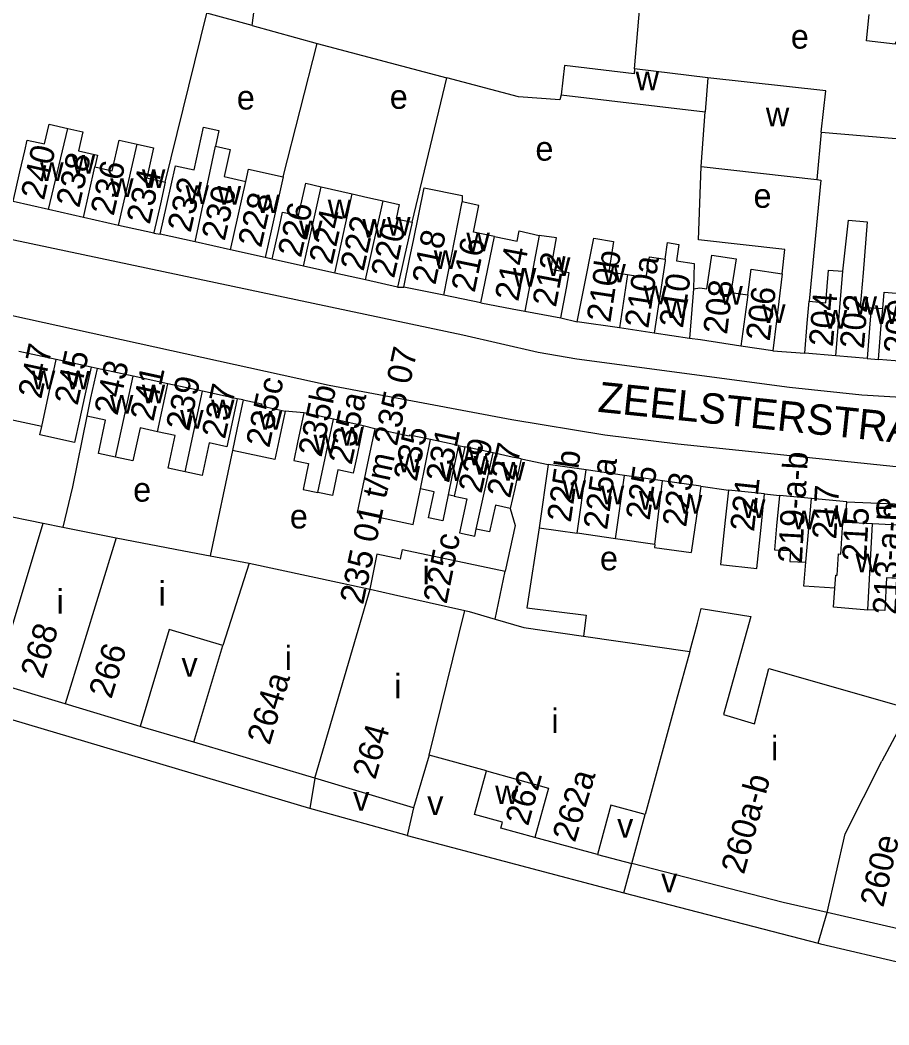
# Model space of a CAD drawing. Extents: x 157569 to 159501, y 382907 to 384670.
# Drawn here: x 158235 to 158378.5, y 383079.5 to 383245.4 of the extents above; entities that cross this region are included whole.
import ezdxf

# ---------------------------------------------------------------- set-up
doc = ezdxf.new("R2010")
doc.units = 0
for name, color, linetype in [('BLT_Basislijn', 7, 'Continuous'), ('BLT_Bebouwing', 7, 'Continuous'), ('BLT_Centroide', 7, 'Continuous'), ('BLT_Huisnummer', 7, 'Continuous'), ('BLT_Huisnummer_ tussenligend', 7, 'Continuous'), ('BLT_Huisnummer_reeks', 7, 'Continuous'), ('BLT_Onderdoorgang_en_onderverdeling', 7, 'Continuous'), ('BLT_Onderverdeling_panden', 7, 'Continuous'), ('BLT_Straatnaam', 7, 'Continuous')]:
    doc.layers.add(name, color=color, linetype=linetype)

msp = doc.modelspace()

# ---------------------------------------------------------------- linework, layer by layer
at = {"layer": 'BLT_Basislijn'}
for p, q in [((158273.35, 383244.51), (158275.23, 383258.54)), ((158259.02, 383218.65), (158265.89, 383246.54)), ((158273.35, 383244.51), (158265.89, 383246.54)), ((158336.5, 383237.34), (158337.36, 383247.64)), ((158273.35, 383244.51), (158284.09, 383241.56)), ((158278.49, 383219.54), (158284.09, 383241.56)), ((158284.09, 383241.56), (158305.5, 383235.89)), ((158299.75, 383212.02), (158305.5, 383235.89)), ((158367.29, 383226.88), (158433.59, 383221.41)), ((158257.1, 383210.2), (158258.17, 383210.08)), ((158276.65, 383205.94), (158275.51, 383206.2)), ((158297.36, 383201.32), (158298.41, 383201.33)), ((158324.32, 383196.23), (158327.02, 383195.61)), ((158359.32, 383190.8), (158364.59, 383190.4)), ((158247.75, 383187.89), (158246.75, 383188.1)), ((158271.89, 383182.69), (158270.87, 383182.88)), ((158281.9, 383180.53), (158278.8, 383180.85)), ((158293.61, 383177.89), (158291.71, 383178.43)), ((158270.11, 383174.34), (158266.4, 383156.96)), ((158317.75, 383172.94), (158322.22, 383172.03)), ((158347.41, 383168.44), (158352.01, 383167.81)), ((158357.97, 383167.16), (158360.4, 383166.88)), ((158320.73, 383161.55), (158318.7, 383148.34)), ((158318.7, 383148.34), (158328.48, 383147.14)), ((158328.48, 383147.14), (158328.06, 383143.68)), ((158282.87, 383115.21), (158217.62, 383134.66)), ((158263.75, 383126.19), (158254.86, 383128.76)), ((158283.73, 383120.2), (158282.87, 383115.21)), ((158299.97, 383115.32), (158298.95, 383110.78)), ((158298.95, 383110.78), (158334.7, 383101.3)), ((158330.35, 383107.62), (158336.03, 383106.12)), ((158334.7, 383101.3), (158336.03, 383106.12)), ((158334.7, 383101.3), (158366.78, 383093)), ((158366.78, 383093), (158368.28, 383098.02))]:
    msp.add_line(p, q, dxfattribs=at)
for points in [[(158324.36, 383233.08), (158324.15, 383232.27), (158317.32, 383232.73), (158305.5, 383235.89)], [(158135.77, 383231.67), (158137.79, 383229.1), (158140.67, 383227.08), (158144.24, 383226.07), (158171.27, 383222.4), (158308.16, 383193.45), (158320.58, 383190.57), (158326.95, 383189.46), (158362.07, 383184.81), (158374.02, 383183.51), (158481.99, 383177.07), (158508.03, 383174.16), (158540.49, 383169.52), (158542.23, 383169.64), (158543.74, 383170.33), (158545.24, 383172.5), (158545.62, 383175.03)], [(158360.85, 383203.5), (158361.31, 383207.55), (158347.06, 383209.11), (158347.48, 383221.26)], [(158366.59, 383219.07), (158367.26, 383219), (158365.3, 383198.97)], [(158136.23, 383207.98), (158138.34, 383210.7), (158142.33, 383213.13), (158148.56, 383213.38), (158153.24, 383212.69), (158183.67, 383207.66), (158286.08, 383185.1), (158316.24, 383179.46), (158331.59, 383176.95), (158343.62, 383175.44), (158386.57, 383170.97), (158477.11, 383166.26), (158514.99, 383162.58), (158552.21, 383155.31), (158614.72, 383140.3), (158637.24, 383136.07), (158653.85, 383134.55), (158675.54, 383133.02), (158693.44, 383133.82), (158697.11, 383133.9), (158699.66, 383132.24), (158700.59, 383130.97), (158702.07, 383127.4)], [(158246.04, 383180.02), (158243.7, 383168.32), (158242.12, 383161.68)], [(158371.53, 383165.87), (158382.06, 383165.41), (158382.17, 383165.41)], [(158315.96, 383164.75), (158316.78, 383161.96), (158315.12, 383154.43)], [(158298.95, 383110.78), (158283.47, 383115.03), (158282.87, 383115.21)], [(158366.78, 383093), (158367.2, 383092.89), (158423.75, 383079.67), (158424.54, 383079.48)]]:
    msp.add_lwpolyline(points, dxfattribs=at)
at = {"layer": 'BLT_Bebouwing'}
for p, q in [((158348.58, 383235.9), (158336.5, 383237.34)), ((158324.36, 383233.08), (158348.15, 383230.24)), ((158347.48, 383221.26), (158348.15, 383230.24)), ((158367.29, 383226.88), (158366.59, 383219.08)), ((158347.48, 383221.26), (158366.59, 383219.07)), ((158239.71, 383214.14), (158233.91, 383215.45)), ((158245.51, 383212.82), (158239.71, 383214.14)), ((158251.31, 383211.51), (158245.51, 383212.82)), ((158257.1, 383210.2), (158251.31, 383211.51)), ((158263.95, 383208.79), (158258.17, 383210.08)), ((158269.8, 383207.48), (158263.95, 383208.79)), ((158275.51, 383206.2), (158269.8, 383207.48)), ((158281.83, 383204.79), (158276.65, 383205.94)), ((158287.01, 383203.63), (158281.83, 383204.79)), ((158292.07, 383202.5), (158287.01, 383203.63)), ((158297.36, 383201.32), (158292.07, 383202.5)), ((158305.02, 383199.97), (158298.41, 383201.33)), ((158311.13, 383198.72), (158305.02, 383199.97)), ((158318.4, 383197.35), (158324.32, 383196.23)), ((158375.57, 383197.92), (158377.46, 383197.76)), ((158334.02, 383194.57), (158327.02, 383195.61)), ((158339.74, 383193.7), (158334.02, 383194.57)), ((158345.54, 383192.82), (158339.74, 383193.7)), ((158241.01, 383189.34), (158234.85, 383190.68)), ((158359.32, 383190.8), (158354.03, 383191.59)), ((158369.73, 383189.97), (158364.59, 383190.4)), ((158246.75, 383188.1), (158241.01, 383189.34)), ((158374.87, 383189.54), (158369.73, 383189.97)), ((158374.87, 383189.54), (158376.76, 383189.39)), ((158382.33, 383188.92), (158376.76, 383189.39)), ((158253.72, 383186.6), (158247.75, 383187.89)), ((158259.46, 383185.35), (158253.72, 383186.6)), ((158265.18, 383184.11), (158259.46, 383185.35)), ((158270.87, 383182.88), (158265.18, 383184.11)), ((158286.76, 383179.49), (158281.9, 383180.53)), ((158238.62, 383178.3), (158232.45, 383179.62)), ((158291.71, 383178.43), (158286.76, 383179.49)), ((158307.44, 383175.14), (158302.8, 383176.13)), ((158307.44, 383175.14), (158308.45, 383174.93)), ((158313.13, 383173.93), (158308.45, 383174.93)), ((158322.22, 383172.03), (158320.73, 383161.55)), ((158328.52, 383171.13), (158322.22, 383172.03)), ((158334.82, 383170.23), (158328.52, 383171.13)), ((158341.11, 383169.34), (158334.82, 383170.23)), ((158347.41, 383168.44), (158341.11, 383169.34)), ((158306.71, 383166.79), (158305.74, 383167)), ((158357.97, 383167.16), (158352.01, 383167.81)), ((158365.71, 383166.4), (158360.4, 383166.88)), ((158371.53, 383165.87), (158365.71, 383166.4)), ((158371.34, 383162.46), (158371.53, 383165.87)), ((158226.46, 383164.84), (158238.84, 383162.35)), ((158238.84, 383162.35), (158242.12, 383161.68)), ((158375.76, 383162.22), (158371.34, 383162.46)), ((158382.03, 383161.87), (158375.76, 383162.22)), ((158242.12, 383161.68), (158250.89, 383159.92)), ((158320.73, 383161.55), (158327.03, 383160.66)), ((158333.33, 383159.76), (158327.03, 383160.66)), ((158266.4, 383156.96), (158272.88, 383155.73)), ((158313.47, 383146.5), (158315.12, 383154.43)), ((158345.6, 383141.16), (158346.86, 383145.85)), ((158259.67, 383144.78), (158254.86, 383128.76)), ((158268.53, 383142.12), (158259.67, 383144.78)), ((158263.75, 383126.19), (158268.53, 383142.12)), ((158242.48, 383132.48), (158230.91, 383135.95)), ((158254.86, 383128.76), (158242.48, 383132.48)), ((158351.16, 383130.73), (158356.28, 383129.22)), ((158283.73, 383120.2), (158263.75, 383126.19)), ((158302.58, 383124.02), (158299.97, 383115.32)), ((158312.03, 383121.43), (158302.58, 383124.02)), ((158299.97, 383115.32), (158283.73, 383120.2)), ((158332.58, 383115.76), (158330.35, 383107.62)), ((158338.24, 383114.21), (158332.58, 383115.76)), ((158336.03, 383106.12), (158338.24, 383114.21)), ((158330.35, 383107.62), (158320.05, 383110.44)), ((158382.13, 383094.84), (158368.28, 383098.02))]:
    msp.add_line(p, q, dxfattribs=at)
for points in [[(158379.58, 383241.8), (158379.53, 383241.43), (158374.76, 383242.01), (158375.25, 383246.36)], [(158336.5, 383237.34), (158336.41, 383236.53), (158324.93, 383237.89), (158324.36, 383233.08)], [(158367.29, 383226.88), (158368.06, 383233.74), (158348.58, 383235.9)], [(158233.91, 383215.45), (158235.02, 383220.33), (158235.81, 383223.81), (158236.21, 383225.61), (158239.09, 383224.96), (158239.83, 383228.23), (158242.94, 383227.52)], [(158242.94, 383227.52), (158245.41, 383226.96), (158244.7, 383223.83), (158247.84, 383223.12), (158247.4, 383221.18)], [(158258.17, 383210.08), (158259.26, 383214.96), (158260.69, 383221.37), (158263.77, 383220.68), (158265.35, 383227.74), (158267.87, 383227.17), (158267.29, 383224.58)], [(158247.4, 383221.18), (158250.24, 383220.54), (158251.39, 383225.61), (158254.35, 383224.94)], [(158254.35, 383224.94), (158257.08, 383224.32), (158255.95, 383219.35), (158259.02, 383218.65)], [(158267.29, 383224.58), (158269.75, 383224.03), (158268.75, 383219.57), (158272.31, 383218.77)], [(158272.31, 383218.77), (158272.77, 383220.82), (158278.49, 383219.54)], [(158259.02, 383218.65), (158258.21, 383215.08), (158257.13, 383210.33), (158257.1, 383210.2)], [(158278.49, 383219.54), (158276.6, 383211.08), (158275.51, 383206.2)], [(158276.65, 383205.94), (158277.74, 383210.82), (158278.39, 383213.72), (158281.01, 383213.14), (158282.21, 383218.48), (158282.21, 383218.48), (158284.75, 383217.88)], [(158284.75, 383217.88), (158289.87, 383216.71)], [(158289.87, 383216.71), (158292.46, 383216.12), (158295, 383215.57)], [(158298.41, 383201.33), (158299.41, 383206.23), (158299.99, 383209.02), (158301.77, 383217.73), (158308.05, 383216.42), (158308.01, 383215.4)], [(158295, 383215.57), (158297.64, 383214.98), (158297.11, 383212.61), (158299.75, 383212.02)], [(158313.37, 383209.65), (158309.89, 383210.37), (158310.8, 383214.82), (158308.01, 383215.4)], [(158299.75, 383212.02), (158298.45, 383206.2), (158297.4, 383201.53), (158297.36, 383201.32)], [(158370.9, 383203.93), (158371.8, 383212.38), (158374.91, 383212.12), (158374.21, 383203.66), (158373.74, 383198.07), (158375.57, 383197.92)], [(158313.37, 383209.65), (158317.12, 383208.92), (158317.43, 383210.63), (158320.76, 383209.85)], [(158325.72, 383203.66), (158322.64, 383204.24), (158323.62, 383209.46), (158320.76, 383209.85)], [(158327.02, 383195.61), (158328, 383200.52), (158329.75, 383209.38), (158333.02, 383208.85), (158332.27, 383203.85), (158335.35, 383203.39)], [(158341.52, 383205.94), (158341.93, 383208.66), (158343.81, 383208.38), (158343.4, 383205.66), (158346.32, 383205.22), (158346.23, 383201.05)], [(158335.35, 383203.39), (158338.43, 383202.93), (158338.94, 383206.33), (158341.52, 383205.94)], [(158346.23, 383201.05), (158347.27, 383201.21), (158348.4, 383201.04), (158349.24, 383206.59), (158353.24, 383205.99), (158352.4, 383200.41), (158355.18, 383200.03)], [(158324.32, 383196.23), (158325.24, 383201.15), (158325.72, 383203.66)], [(158355.18, 383200.03), (158355.75, 383204.27), (158360.85, 383203.5)], [(158360.85, 383203.5), (158359.92, 383195.76), (158359.32, 383190.8)], [(158365.3, 383198.97), (158368.06, 383198.74), (158368.52, 383204.13), (158370.9, 383203.93)], [(158377.68, 383200.5), (158380.35, 383200.28), (158380.59, 383203.11), (158383.5, 383202.86)], [(158377.46, 383197.76), (158377.68, 383200.5)], [(158311.13, 383198.72), (158316.29, 383197.74), (158318.4, 383197.35)], [(158364.59, 383190.4), (158365, 383195.39), (158365.3, 383198.97)], [(158354.03, 383191.59), (158347.35, 383192.6), (158345.54, 383192.82)], [(158246.75, 383188.1), (158245.69, 383183.21), (158244.86, 383179.38), (158244.05, 383175.65), (158238.31, 383176.91), (158238.62, 383178.3)], [(158247.75, 383187.89), (158246.69, 383183.01), (158246.04, 383180.02)], [(158270.87, 383182.88), (158269.81, 383177.99), (158269.15, 383174.95), (158266.26, 383175.58), (158265.09, 383170.19), (158262.29, 383170.8)], [(158271.89, 383182.69), (158270.85, 383177.8), (158270.11, 383174.34)], [(158271.89, 383182.69), (158274.93, 383182.04), (158274.85, 383181.69), (158278.8, 383180.85)], [(158278.8, 383180.85), (158277.75, 383175.96), (158277.1, 383172.86), (158270.11, 383174.34)], [(158281.9, 383180.53), (158280.86, 383175.64), (158280.23, 383172.7), (158282.67, 383172.18), (158281.76, 383167.91), (158284.18, 383167.39)], [(158250.82, 383173.24), (158247.99, 383173.86), (158249.17, 383179.34), (158246.04, 383180.02)], [(158257.75, 383177.43), (158254.84, 383178.06), (158253.66, 383172.63), (158250.82, 383173.24)], [(158262.29, 383170.8), (158259.49, 383171.41), (158260.66, 383176.8), (158257.75, 383177.43)], [(158291.71, 383178.43), (158290.67, 383173.54), (158290.04, 383170.61), (158287.51, 383171.15), (158286.6, 383166.88), (158284.18, 383167.39)], [(158293.61, 383177.89), (158292.57, 383172.99), (158290.68, 383164.12), (158299.94, 383162.14), (158301.13, 383167.98)], [(158302.8, 383176.13), (158299.32, 383176.87), (158299.28, 383176.68), (158293.61, 383177.89)], [(158317.75, 383172.94), (158316.27, 383173.26), (158313.13, 383173.93)], [(158317.75, 383172.94), (158316.7, 383168.05), (158315.96, 383164.75)], [(158305.74, 383167), (158304.85, 383162.7), (158302.48, 383163.21), (158303.4, 383167.5), (158301.13, 383167.98)], [(158347.41, 383168.44), (158346.71, 383163.49), (158345.85, 383157.48)], [(158352.01, 383167.81), (158351.47, 383162.84), (158350.68, 383155.51), (158356.69, 383154.86), (158357.44, 383162.19), (158357.97, 383167.16)], [(158360.4, 383166.88), (158359.95, 383161.9), (158359.58, 383157.94), (158362.23, 383157.8), (158362.13, 383156.02), (158364.79, 383155.87)], [(158306.71, 383166.79), (158308.8, 383166.33), (158307.57, 383160.74), (158310.12, 383160.18), (158310.36, 383161.36)], [(158315.96, 383164.75), (158313.53, 383165.29), (158312.56, 383160.88), (158310.36, 383161.36)], [(158250.89, 383159.92), (158262.07, 383157.78), (158266.4, 383156.96)], [(158339.83, 383158.84), (158333.33, 383159.76)], [(158339.83, 383158.84), (158339.76, 383158.34), (158345.85, 383157.48)], [(158297.85, 383156.41), (158293.95, 383157.2), (158292.81, 383151.45)], [(158297.85, 383156.41), (158298.17, 383158.01), (158315.12, 383154.43)], [(158272.88, 383155.73), (158292.56, 383151.51), (158292.81, 383151.45)], [(158369.58, 383151.58), (158364.45, 383151.94), (158364.79, 383155.87)], [(158381.55, 383153.1), (158378.09, 383153.29), (158377.79, 383147.92), (158375.02, 383148.04)], [(158375.02, 383148.04), (158375.02, 383147.95), (158369.36, 383148.44), (158369.58, 383151.58)], [(158346.86, 383145.85), (158347.51, 383148.25), (158355.69, 383146.92), (158351.16, 383130.73)], [(158313.47, 383146.5), (158318.2, 383145.1), (158328.06, 383143.68)], [(158328.06, 383143.68), (158345.6, 383141.16)], [(158356.28, 383129.22), (158358.67, 383138.34), (158380.05, 383132.21)], [(158320.05, 383110.44), (158314.41, 383111.99), (158314.68, 383112.95), (158310.05, 383114.22), (158312.03, 383121.43)], [(158368.28, 383098.02), (158361, 383099.68), (158336.03, 383106.12)]]:
    msp.add_lwpolyline(points, dxfattribs=at)
at = {"layer": 'BLT_Onderdoorgang_en_onderverdeling'}
for points in [[(158375.57, 383197.92), (158375.29, 383194.53), (158374.87, 383189.54)], [(158376.76, 383189.39), (158377.17, 383194.37), (158377.46, 383197.76)], [(158307.44, 383175.14), (158306.4, 383170.25), (158305.74, 383167)], [(158308.45, 383174.93), (158307.4, 383170.04), (158306.71, 383166.79)]]:
    msp.add_lwpolyline(points, dxfattribs=at)
at = {"layer": 'BLT_Onderverdeling_panden'}
for p, q in [((158348.58, 383235.9), (158348.15, 383230.24)), ((158239.71, 383214.14), (158242.94, 383227.52)), ((158251.31, 383211.51), (158254.35, 383224.94)), ((158263.95, 383208.79), (158267.29, 383224.58)), ((158245.51, 383212.82), (158247.4, 383221.18)), ((158269.8, 383207.48), (158272.31, 383218.77)), ((158281.83, 383204.79), (158284.75, 383217.88)), ((158287.01, 383203.63), (158289.87, 383216.71)), ((158292.07, 383202.5), (158295, 383215.57)), ((158305.02, 383199.97), (158308.01, 383215.4)), ((158320.76, 383209.85), (158318.4, 383197.35)), ((158335.35, 383203.39), (158334.02, 383194.57)), ((158369.73, 383189.97), (158370.9, 383203.93)), ((158346.23, 383201.05), (158345.54, 383192.82)), ((158355.18, 383200.03), (158354.03, 383191.59)), ((158238.62, 383178.3), (158241.01, 383189.34)), ((158250.82, 383173.24), (158253.72, 383186.6)), ((158257.75, 383177.43), (158259.46, 383185.35)), ((158262.29, 383170.8), (158265.18, 383184.11)), ((158284.18, 383167.39), (158286.76, 383179.49)), ((158301.13, 383167.98), (158302.8, 383176.13)), ((158310.36, 383161.36), (158313.13, 383173.93)), ((158327.03, 383160.66), (158328.52, 383171.13)), ((158333.33, 383159.76), (158334.82, 383170.23)), ((158339.83, 383158.84), (158341.11, 383169.34)), ((158364.79, 383155.87), (158365.71, 383166.4)), ((158230.91, 383135.95), (158238.84, 383162.35)), ((158375.02, 383148.04), (158375.76, 383162.22)), ((158250.89, 383159.92), (158242.48, 383132.48)), ((158272.88, 383155.73), (158268.53, 383142.12)), ((158283.73, 383120.2), (158292.83, 383151.45)), ((158292.81, 383151.45), (158292.83, 383151.45)), ((158292.83, 383151.45), (158296.7, 383150.58)), ((158296.7, 383150.58), (158308.49, 383147.93)), ((158302.58, 383124.02), (158308.49, 383147.93)), ((158345.6, 383141.16), (158343.36, 383132.98)), ((158343.36, 383132.98), (158338.24, 383114.21)), ((158381.97, 383131.77), (158377.34, 383123.02))]:
    msp.add_line(p, q, dxfattribs=at)
for points in [[(158311.13, 383198.72), (158313.37, 383209.65)], [(158341.52, 383205.94), (158341.52, 383205.64), (158339.74, 383193.7)], [(158369.58, 383151.58), (158369.73, 383153.75), (158369.92, 383153.74), (158370.17, 383157.26), (158370.54, 383157.24), (158370.9, 383162.48), (158371.34, 383162.46)], [(158308.49, 383147.93), (158309.18, 383147.77), (158313.47, 383146.5)], [(158368.28, 383098.02), (158371.24, 383111.01), (158377.34, 383123.02)], [(158312.03, 383121.43), (158322.3, 383118.6), (158320.05, 383110.44)]]:
    msp.add_lwpolyline(points, dxfattribs=at)

# ---------------------------------------------------------------- texts
at = {"layer": 'BLT_Centroide'}
for s, p in [('e', (158362.29, 383240.7)), ('w', (158336.66, 383233.84)), ('e', (158270.82, 383230.64)), ('e', (158296.07, 383230.76)), ('w', (158358.17, 383227.88)), ('e', (158320.12, 383222.2)), ('w', (158238.36, 383218.83)), ('w', (158243.56, 383220.05)), ('w', (158255.16, 383217.69)), ('w', (158249.92, 383216.22)), ('w', (158262.36, 383215.06)), ('w', (158267.67, 383214.94)), ('e', (158356.13, 383214.41)), ('w', (158274.06, 383213.53)), ('w', (158285.84, 383212.67)), ('w', (158281.11, 383209.23)), ('w', (158291.55, 383209.48)), ('w', (158295.64, 383209.84)), ('w', (158308.73, 383207.23)), ('w', (158303.34, 383204.33)), ('w', (158322.03, 383203.14)), ('w', (158331.19, 383202.08)), ('w', (158316.41, 383201.39)), ('w', (158337.95, 383198.5)), ('w', (158350.5, 383198.44)), ('w', (158341.5, 383196.21)), ('w', (158357.55, 383195.41)), ('w', (158372.66, 383196.75)), ('w', (158367.73, 383194.44)), ('w', (158376.17, 383195.25)), ('w', (158236.98, 383184.44)), ('w', (158242.69, 383184.41)), ('w', (158255.14, 383182.14)), ('w', (158249.88, 383180.44)), ('w', (158266.58, 383179.66)), ('w', (158261.47, 383177.94)), ('w', (158274.45, 383177.77)), ('w', (158283.5, 383173.86)), ('w', (158287.94, 383175.16)), ('w', (158297.39, 383170.73)), ('w', (158307.27, 383171.91)), ('w', (158304.34, 383169.31)), ('w', (158309.92, 383170.36)), ('w', (158314.55, 383169.34)), ('e', (158253.71, 383165.89)), ('w', (158324.62, 383166.34)), ('w', (158330.92, 383165.44)), ('w', (158337.22, 383164.56)), ('w', (158343.81, 383163.91)), ('w', (158354.23, 383163.19)), ('e', (158376.14, 383163.24)), ('e', (158279.58, 383161.46)), ('w', (158362.53, 383161.34)), ('w', (158367.81, 383161.73)), ('e', (158330.78, 383154.55)), ('w', (158372.97, 383154.23)), ('i', (158301.49, 383152.26)), ('i', (158257.91, 383148.73)), ('i', (158241.08, 383147.41)), ('i', (158278.73, 383138.08)), ('v', (158261.69, 383137)), ('i', (158296.8, 383133.42)), ('i', (158322.77, 383127.69)), ('i', (158359.04, 383123.19)), ('w', (158313.47, 383115.94)), ('v', (158290.03, 383114.85)), ('v', (158302.26, 383114.14)), ('v', (158333.61, 383110.42)), ('v', (158340.88, 383101.38))]:
    msp.add_text(s, height=4, dxfattribs=at).set_placement(p)
at = {"layer": 'BLT_Huisnummer'}
for s, rotation, p in [('240', 77.2378, (158238.98, 383215.54)), ('234', 77.4133, (158256.43, 383211.55)), ('232', 77.4133, (158263.19, 383210.19)), ('228', 77.4091, (158274.84, 383207.7)), ('226', 77.4177, (158281.41, 383206.05)), ('220', 77.4063, (158296.78, 383202.65)), ('218', 78.4294, (158303.6, 383201.56)), ('216', 78.4294, (158310.08, 383200.29)), ('214', 79.3397, (158317.29, 383198.83)), ('212', 79.3397, (158323.49, 383197.87)), ('210b', 81.4362, (158332.49, 383195.35)), ('210', 81.449, (158344.46, 383194.43)), ('206', 83.155, (158358.8, 383192.3)), ('204', 85.2164, (158369.23, 383191.38)), ('245', 77.7596, (158244.53, 383181.65)), ('243', 77.7673, (158251.12, 383179.98)), ('237', 77.7596, (158268.85, 383176.1)), ('235c', 77.9709, (158276.17, 383174.65)), ('235b', 77.9577, (158284.79, 383173.1)), ('235a', 77.9709, (158289.76, 383171.84)), ('231', 77.9597, (158305.84, 383168.84)), ('227', 77.591, (158315.93, 383166.33)), ('225b', 81.9091, (158325.95, 383162.35)), ('225a', 81.905, (158331.95, 383161.12)), ('225', 81.9019, (158338.96, 383162.69)), ('223', 81.9088, (158345, 383161.57)), ('221', 83.8458, (158356.21, 383160.84)), ('217', 86.8356, (158369.79, 383159.6)), ('215', 86.8382, (158374.73, 383155.93)), ('225c', 78.6668, (158305.45, 383148.87)), ('268', 73.2896, (158238.84, 383136.49)), ('266', 73.2889, (158250.11, 383133.18)), ('264a', 73.2866, (158276.24, 383125.55)), ('264', 74.2822, (158293.68, 383119.85)), ('262', 74.6883, (158318.91, 383112.2)), ('260e', 77.1328, (158377.55, 383098.76))]:
    msp.add_text(s, height=4, rotation=rotation, dxfattribs=at).set_placement(p)
at = {"layer": 'BLT_Huisnummer_ tussenligend'}
for s, rotation, p in [('238', 77.2378, (158244.8, 383214.28)), ('236', 77.2378, (158250.48, 383212.95)), ('230', 77.4091, (158268.82, 383208.83)), ('224', 77.4177, (158286.56, 383204.9)), ('222', 77.4063, (158291.74, 383203.81)), ('210a', 81.4379, (158338.75, 383194.39)), ('208', 83.155, (158351.75, 383193.4)), ('202', 85.2164, (158374.35, 383191.05)), ('200', 85.2164, (158381.58, 383190.22)), ('247', 77.7596, (158238.53, 383182.72)), ('241', 77.7596, (158257.05, 383179.01)), ('239', 77.7596, (158262.95, 383177.39)), ('229', 77.591, (158311.21, 383167.12))]:
    msp.add_text(s, height=4, rotation=rotation, dxfattribs=at).set_placement(p)
at = {"layer": 'BLT_Huisnummer_reeks'}
for s, rotation, p in [('235 01 t/m 235 07', 77.974, (158291.67, 383148.76)), ('235', 77.974, (158300.51, 383169.09)), ('219-a-b', 86.8334, (158364.12, 383155.65)), ('213-a-b', 86.8382, (158379.76, 383147.15)), ('262a', 73.1903, (158326.64, 383109.48)), ('260a-b', 74.7253, (158354.54, 383104.2))]:
    msp.add_text(s, height=4, rotation=rotation, dxfattribs=at).set_placement(p)
at = {"layer": 'BLT_Straatnaam'}
msp.add_text('ZEELSTERSTRAAT', height=5, rotation=354.0866, dxfattribs=at).set_placement((158330.3, 383180.74))

doc.saveas('drawing.dxf')
